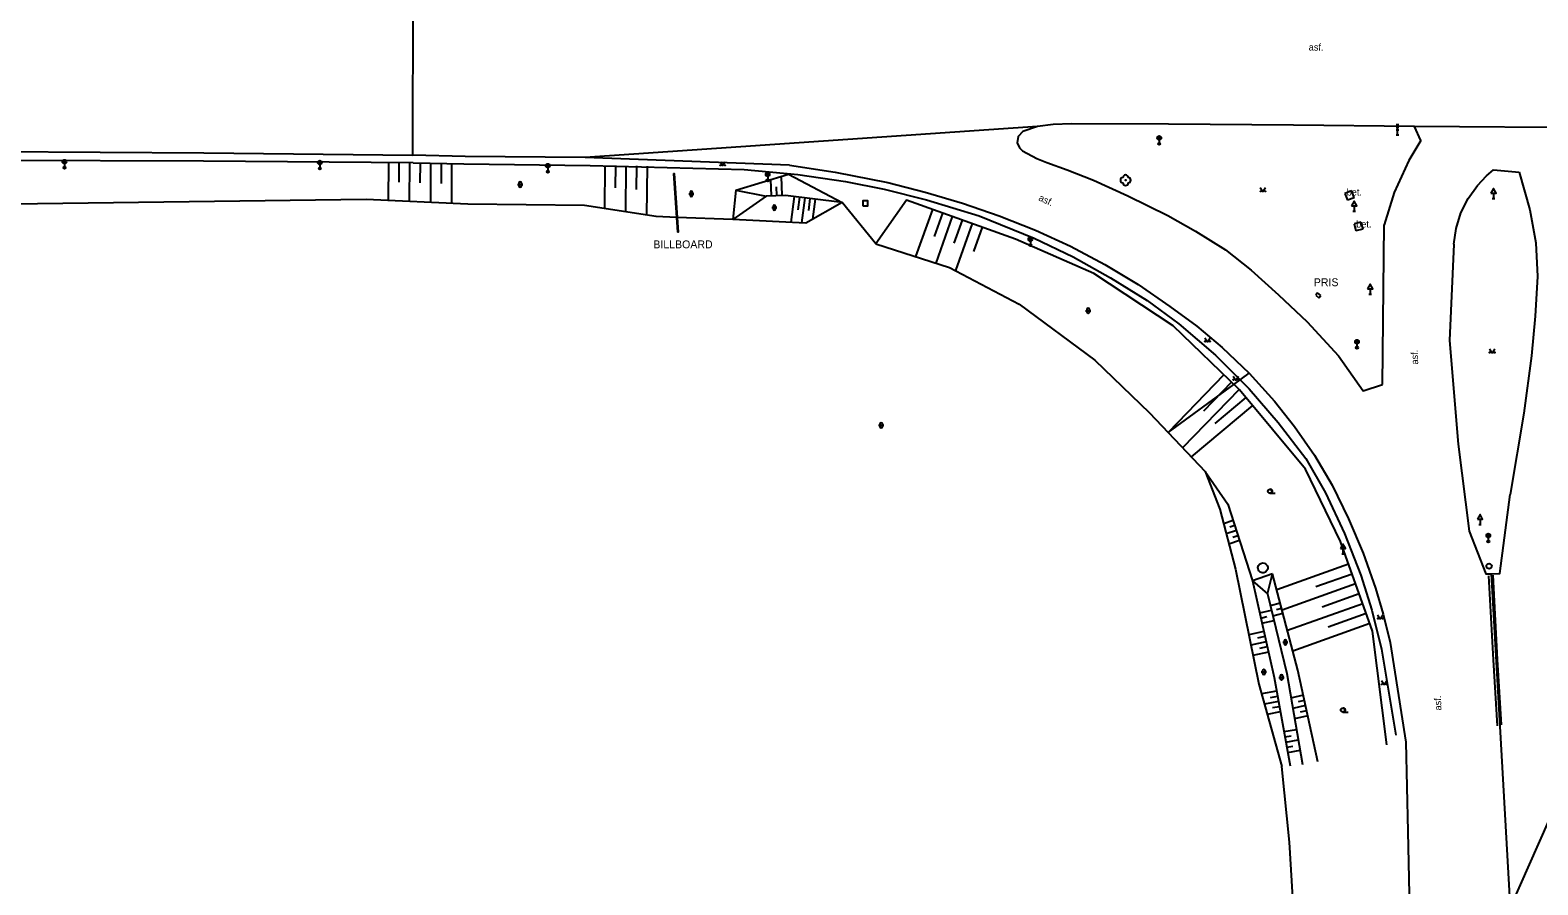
# Model space of a CAD drawing. Extents: x -602419 to -601554, y -1162937 to -1162362.
# Drawn here: x -602176 to -602032.9, y -1162797.2 to -1162716.1 of the extents above; entities that cross this region are included whole.
import ezdxf

# ---------------------------------------------------------------- set-up
doc = ezdxf.new("R2010")
doc.units = 0
doc.layers.add('Podklad', color=7, linetype='Continuous')

msp = doc.modelspace()

# ---------------------------------------------------------------- linework, layer by layer
at = {"layer": 'Podklad'}
for p, q in [((-602046.325, -1162725.03), (-602046.075, -1162725.03)), ((-602046.325, -1162725.28), (-602046.075, -1162725.28)), ((-602046.325, -1162725.53), (-602046.075, -1162725.53)), ((-602046.2, -1162726.03), (-602046.2, -1162725.03)), ((-602068.9525, -1162726.44), (-602068.6875, -1162726.175)), ((-602068.9525, -1162726.175), (-602068.6875, -1162726.44)), ((-602068.82, -1162726.495), (-602068.82, -1162726.87)), ((-602046.325, -1162726.03), (-602046.075, -1162726.03)), ((-602172.8925, -1162728.7), (-602172.6275, -1162728.435)), ((-602172.8925, -1162728.435), (-602172.6275, -1162728.7)), ((-602148.6525, -1162728.78), (-602148.3875, -1162728.515)), ((-602148.6525, -1162728.515), (-602148.3875, -1162728.78)), ((-602172.76, -1162728.755), (-602172.76, -1162729.13)), ((-602148.52, -1162728.835), (-602148.52, -1162729.21)), ((-602127.0025, -1162729.08), (-602126.7375, -1162728.815)), ((-602127.0025, -1162728.815), (-602126.7375, -1162729.08)), ((-602126.87, -1162729.135), (-602126.87, -1162729.51)), ((-602106.1225, -1162729.91), (-602105.8575, -1162729.645)), ((-602106.1225, -1162729.645), (-602105.8575, -1162729.91)), ((-602105.99, -1162729.965), (-602105.99, -1162730.34)), ((-602129.753, -1162730.738), (-602129.253, -1162730.738)), ((-602129.628, -1162730.613), (-602129.628, -1162730.863)), ((-602129.378, -1162730.613), (-602129.378, -1162730.863)), ((-602113.368, -1162731.493), (-602113.368, -1162731.743)), ((-602113.118, -1162731.493), (-602113.118, -1162731.743)), ((-602037.09, -1162731.551), (-602037.09, -1162732.06)), ((-602113.493, -1162731.618), (-602112.993, -1162731.618)), ((-602105.613, -1162732.928), (-602105.113, -1162732.928)), ((-602105.488, -1162732.803), (-602105.488, -1162733.053)), ((-602105.238, -1162732.803), (-602105.238, -1162733.053)), ((-602050.32, -1162732.741), (-602050.32, -1162733.25)), ((-602037.215, -1162732.06), (-602036.965, -1162732.06)), ((-602050.445, -1162733.25), (-602050.195, -1162733.25)), ((-602081.1825, -1162736.06), (-602080.9175, -1162735.795)), ((-602081.1825, -1162735.795), (-602080.9175, -1162736.06)), ((-602081.05, -1162736.115), (-602081.05, -1162736.49)), ((-602048.915, -1162741.14), (-602048.665, -1162741.14)), ((-602048.79, -1162740.631), (-602048.79, -1162741.14)), ((-602075.813, -1162742.7179), (-602075.313, -1162742.7179)), ((-602075.688, -1162742.5929), (-602075.688, -1162742.8429)), ((-602075.438, -1162742.5929), (-602075.438, -1162742.8429)), ((-602050.1725, -1162745.8), (-602049.9075, -1162745.535)), ((-602050.1725, -1162745.535), (-602049.9075, -1162745.8)), ((-602050.04, -1162745.855), (-602050.04, -1162746.23)), ((-602095.4729, -1162753.598), (-602094.9729, -1162753.598)), ((-602095.3479, -1162753.473), (-602095.3479, -1162753.723)), ((-602095.0979, -1162753.473), (-602095.0979, -1162753.723)), ((-602058.31, -1162760.0475), (-602057.81, -1162760.0475)), ((-602038.485, -1162763.02), (-602038.235, -1162763.02)), ((-602038.36, -1162762.511), (-602038.36, -1162763.02)), ((-602037.7025, -1162764.2), (-602037.4375, -1162763.935)), ((-602037.7025, -1162763.935), (-602037.4375, -1162764.2)), ((-602037.57, -1162764.255), (-602037.57, -1162764.63)), ((-602051.495, -1162765.82), (-602051.245, -1162765.82)), ((-602051.37, -1162765.311), (-602051.37, -1162765.82)), ((-602057.093, -1162774.208), (-602056.593, -1162774.208)), ((-602056.968, -1162774.083), (-602056.968, -1162774.333)), ((-602056.718, -1162774.083), (-602056.718, -1162774.333)), ((-602059.133, -1162777.018), (-602058.633, -1162777.018)), ((-602059.008, -1162776.893), (-602059.008, -1162777.143)), ((-602058.758, -1162776.893), (-602058.758, -1162777.143)), ((-602057.463, -1162777.538), (-602056.963, -1162777.538)), ((-602057.338, -1162777.413), (-602057.338, -1162777.663)), ((-602057.088, -1162777.413), (-602057.088, -1162777.663)), ((-602051.39, -1162780.8275), (-602050.89, -1162780.8275))]:
    msp.add_line(p, q, dxfattribs=at)
for points in [[(-602139.68, -1162727.96), (-602139.6599, -1162712.6)], [(-602080.37, -1162725.23), (-602123.31, -1162728.1599)], [(-602077.15, -1162724.96), (-602078.9, -1162725.04), (-602080.37, -1162725.23), (-602081.78, -1162725.7), (-602082.2, -1162726.1599), (-602082.3, -1162726.77), (-602082.08, -1162727.25), (-602081.8, -1162727.54), (-602080.44, -1162728.27), (-602079.5, -1162728.65), (-602077.55, -1162729.33), (-602075.05, -1162730.32), (-602071.79, -1162731.8), (-602068.01, -1162733.69), (-602065.38, -1162735.1599), (-602062.51, -1162736.94), (-602060.08, -1162738.88), (-602057.48, -1162741.21), (-602054.78, -1162743.76), (-602051.81, -1162746.99)], [(-602067.94, -1162725), (-602077.15, -1162724.96)], [(-602043.99, -1162726.56), (-602044.59, -1162725.23), (-602056.07, -1162725.11), (-602067.94, -1162725)], [(-602027.4699, -1162725.35), (-602044.59, -1162725.23)], [(-602043.99, -1162726.56), (-602045.11, -1162728.46), (-602046.5, -1162731.5), (-602047.46, -1162734.56)], [(-602290.76, -1162729.56), (-602288.95, -1162728.38), (-602287.33, -1162727.43), (-602277.51, -1162727.31), (-602258.33, -1162727.63), (-602239.28, -1162727.78), (-602238.73, -1162727.77), (-602220.01, -1162727.62), (-602199.48, -1162727.38), (-602179.24, -1162727.59), (-602159.54, -1162727.7199), (-602139.68, -1162727.96)], [(-602139.6599, -1162728.68), (-602159.55, -1162728.53), (-602179.18, -1162728.45), (-602199.58, -1162728.34), (-602219.92, -1162728.24), (-602239.38, -1162728.28), (-602258.36, -1162728.14), (-602277.52, -1162727.96), (-602285.31, -1162727.92), (-602288.32, -1162728.61), (-602290.4, -1162729.67)], [(-602142, -1162728.6599), (-602142.02, -1162732.25)], [(-602141, -1162728.67), (-602141.01, -1162730.52)], [(-602140, -1162728.68), (-602140.02, -1162732.35)], [(-602123.31, -1162728.1599), (-602134.71, -1162728.08), (-602139.68, -1162727.96)], [(-602139.6599, -1162728.68), (-602134.83, -1162728.78), (-602122.84, -1162728.92)], [(-602139, -1162728.69), (-602139.01, -1162730.58)], [(-602138, -1162728.71), (-602138.02, -1162732.44)], [(-602103.93, -1162728.9099), (-602123.31, -1162728.1599)], [(-602110.52, -1162728.565), (-602110.27, -1162728.94), (-602110.02, -1162728.565)], [(-602137, -1162728.74), (-602137.01, -1162730.63)], [(-602136, -1162728.76), (-602136.02, -1162732.54)], [(-602122.84, -1162728.92), (-602108.24, -1162729.32)], [(-602121.45, -1162728.93), (-602121.5, -1162733.03)], [(-602120.45, -1162728.94), (-602120.48, -1162731.06)], [(-602119.45, -1162728.95), (-602119.5, -1162733.33)], [(-602118.45, -1162728.9699), (-602118.48, -1162731.2199)], [(-602117.45, -1162728.98), (-602117.51, -1162733.64)], [(-602114.94, -1162729.68), (-602114.66, -1162733.85)], [(-602114.94, -1162729.68), (-602114.86, -1162729.68), (-602114.59, -1162733.85)], [(-602109.01, -1162731.27), (-602104.03, -1162729.76), (-602098.9099, -1162732.44)], [(-602108.24, -1162729.32), (-602103.12, -1162729.77), (-602098.6, -1162730.44), (-602094.92, -1162731.18), (-602090.9, -1162732.18), (-602085.9099, -1162733.71), (-602080.68, -1162735.83), (-602077, -1162737.59), (-602073.44, -1162739.59), (-602069.9699, -1162741.75), (-602066.94, -1162743.9699), (-602063.49, -1162746.93), (-602060.28, -1162750.14), (-602057.51, -1162753.32), (-602054.9099, -1162756.76), (-602053.03, -1162760.01), (-602051.23, -1162763.87), (-602049.6599, -1162767.82), (-602048.63, -1162771.14), (-602047.7199, -1162774.85)], [(-602104.62, -1162731.77), (-602104.69, -1162729.96)], [(-602103.93, -1162728.9099), (-602099.59, -1162729.55), (-602094.6, -1162730.55), (-602091.03, -1162731.45), (-602087.49, -1162732.49), (-602084.01, -1162733.7), (-602080.58, -1162735.06), (-602077.23, -1162736.59), (-602073.98, -1162738.32), (-602070.82, -1162740.2199), (-602067.8, -1162742.33), (-602065.26, -1162744.18), (-602062.85, -1162746.2), (-602060.27, -1162748.6599), (-602057.88, -1162751.31), (-602055.96, -1162753.71), (-602054.08, -1162756.43), (-602052.4, -1162759.29), (-602050.85, -1162762.4699), (-602049.45, -1162765.73), (-602048.27, -1162769.06), (-602047.56, -1162771.54), (-602046.89, -1162774.23)], [(-602040.86, -1162736.4099), (-602040.61, -1162734.9), (-602040.17, -1162733.43), (-602039.49, -1162732.07), (-602038.6, -1162730.82), (-602037.74, -1162729.9), (-602037.09, -1162729.33)], [(-602037.09, -1162729.33), (-602034.64, -1162729.56)], [(-602034.64, -1162729.56), (-602033.62, -1162733.13), (-602033.05, -1162736.28), (-602032.89, -1162739.48), (-602033.13, -1162743.24), (-602033.46, -1162747), (-602034.19, -1162752.44), (-602035.51, -1162760.1599)], [(-602109.01, -1162731.27), (-602109.3, -1162734.06)], [(-602109.01, -1162731.27), (-602106.14, -1162731.83)], [(-602105.62, -1162731.81), (-602105.68, -1162730.26)], [(-602105.12, -1162731.79), (-602105.1599, -1162730.95)], [(-602059.2199, -1162731.025), (-602058.9699, -1162731.4), (-602058.7199, -1162731.025)], [(-602050.54, -1162731.32), (-602051.2, -1162731.59)], [(-602050.3, -1162732.01), (-602050.54, -1162731.32)], [(-602144.13, -1162732.15), (-602204.1599, -1162732.95)], [(-602114.66, -1162733.85), (-602116.58, -1162733.77), (-602123.4, -1162732.74), (-602134.4699, -1162732.61), (-602144.13, -1162732.15)], [(-602106.14, -1162731.83), (-602109.3, -1162734.06)], [(-602098.9099, -1162732.44), (-602102.38, -1162734.39), (-602109.3, -1162734.06)], [(-602098.9099, -1162732.44), (-602104.3, -1162731.76), (-602106.14, -1162731.83)], [(-602103.4699, -1162731.86), (-602103.78, -1162734.32)], [(-602102.98, -1162731.93), (-602103.13, -1162733.14)], [(-602102.48, -1162731.99), (-602102.78, -1162734.37)], [(-602101.98, -1162732.05), (-602102.13, -1162733.19)], [(-602101.49, -1162732.11), (-602101.73, -1162734.02)], [(-602095.74, -1162736.35), (-602098.9099, -1162732.44)], [(-602047.2, -1162783.93), (-602048.56, -1162773.14), (-602051.61, -1162764.63), (-602054.93, -1162757.75), (-602061.21, -1162750.24), (-602067.5, -1162744.14), (-602075.02, -1162739.19), (-602082.46, -1162735.9099), (-602092.8, -1162732.23), (-602095.74, -1162736.35)], [(-602051.2, -1162731.59), (-602050.94, -1162732.23)], [(-602050.3, -1162732.01), (-602050.94, -1162732.23)], [(-602114.66, -1162733.85), (-602114.57, -1162735.26)], [(-602114.59, -1162733.85), (-602114.66, -1162733.85)], [(-602109.3, -1162734.06), (-602114.59, -1162733.85)], [(-602114.59, -1162733.85), (-602114.5, -1162735.25), (-602114.57, -1162735.26)], [(-602090.35, -1162733.1), (-602091.95, -1162737.57)], [(-602089.4099, -1162733.44), (-602090.2, -1162735.6599)], [(-602088.4699, -1162733.77), (-602090.04, -1162738.19)], [(-602087.53, -1162734.11), (-602088.31, -1162736.3)], [(-602086.58, -1162734.44), (-602088.17, -1162738.9)], [(-602049.66, -1162734.3), (-602050.31, -1162734.47)], [(-602049.66, -1162734.3), (-602049.5, -1162734.96)], [(-602085.64, -1162734.78), (-602086.46, -1162737.08)], [(-602050.31, -1162734.47), (-602050.15, -1162735.12)], [(-602049.5, -1162734.96), (-602050.15, -1162735.12)], [(-602047.62, -1162749.7199), (-602047.46, -1162734.56)], [(-602095.74, -1162736.35), (-602088.7199, -1162738.61), (-602082.1, -1162742.11), (-602074.93, -1162747.42), (-602069.75, -1162752.4099), (-602067.9719, -1162754.2819), (-602064.45, -1162757.99)], [(-602040.86, -1162736.4099), (-602041.26, -1162745.55), (-602040.44, -1162755.38), (-602039.39, -1162763.65), (-602037.82, -1162767.7), (-602037.3, -1162767.69)], [(-602053.78, -1162741.02), (-602053.96, -1162741.24)], [(-602053.96, -1162741.24), (-602053.65, -1162741.5)], [(-602053.47, -1162741.28), (-602053.78, -1162741.02)], [(-602053.65, -1162741.5), (-602053.47, -1162741.28)], [(-602064.48, -1162745.2849), (-602064.23, -1162745.6599), (-602063.98, -1162745.2849)], [(-602051.81, -1162746.99), (-602049.45, -1162750.32), (-602047.62, -1162749.7199)], [(-602037.46, -1162746.335), (-602037.21, -1162746.71), (-602036.96, -1162746.335)], [(-602067.9719, -1162754.2819), (-602061.7359, -1162749.73), (-602060.27, -1162748.6599)], [(-602062.68, -1162748.81), (-602067.9699, -1162754.28)], [(-602061.96, -1162749.51), (-602064.62, -1162752.26)], [(-602061.8, -1162748.925), (-602061.55, -1162749.3), (-602061.3, -1162748.925)], [(-602061.24, -1162750.2), (-602066.6, -1162755.73)], [(-602060.6, -1162750.9699), (-602063.53, -1162753.42)], [(-602059.96, -1162751.73), (-602065.78, -1162756.59)], [(-602064.45, -1162757.99), (-602063.06, -1162761.55), (-602061.59, -1162767.27), (-602059.37, -1162778.17), (-602057.17, -1162785.99)], [(-602064.45, -1162757.99), (-602062.3, -1162761.08), (-602059.96, -1162768.37)], [(-602037.3, -1162767.69), (-602036.4699, -1162767.68), (-602035.51, -1162760.1599)], [(-602061.8, -1162762.65), (-602062.71, -1162762.94)], [(-602061.49, -1162763.6), (-602062.46, -1162763.9099)], [(-602061.64, -1162763.12), (-602062.11, -1162763.27)], [(-602061.34, -1162764.08), (-602061.84, -1162764.24)], [(-602061.18, -1162764.55), (-602062.21, -1162764.88)], [(-602059.44, -1162767.09), (-602059.4, -1162766.92)], [(-602059.43, -1162767.27), (-602059.44, -1162767.09)], [(-602059.35, -1162767.42), (-602059.43, -1162767.27)], [(-602059.4, -1162766.92), (-602059.3, -1162766.78)], [(-602059.3, -1162766.78), (-602059.17, -1162766.71)], [(-602059.17, -1162766.71), (-602059.01, -1162766.67)], [(-602059.01, -1162766.67), (-602058.83, -1162766.69)], [(-602058.83, -1162766.69), (-602058.68, -1162766.78)], [(-602058.68, -1162766.78), (-602058.56, -1162766.9)], [(-602058.52, -1162767.25), (-602058.59, -1162767.4)], [(-602058.56, -1162766.9), (-602058.52, -1162767.07)], [(-602058.52, -1162767.07), (-602058.52, -1162767.25)], [(-602050.84, -1162766.78), (-602057.6599, -1162769.2199)], [(-602058.06, -1162767.7), (-602059.96, -1162768.37)], [(-602059.96, -1162768.37), (-602057.9099, -1162777.56), (-602056.39, -1162785.94)], [(-602059.96, -1162768.37), (-602058.53, -1162769.61)], [(-602059.2199, -1162767.54), (-602059.35, -1162767.42)], [(-602059.05, -1162767.6), (-602059.2199, -1162767.54)], [(-602058.88, -1162767.6), (-602059.05, -1162767.6)], [(-602058.7199, -1162767.53), (-602058.88, -1162767.6)], [(-602058.59, -1162767.4), (-602058.7199, -1162767.53)], [(-602058.53, -1162769.61), (-602058.06, -1162767.7)], [(-602053.76, -1162785.55), (-602055.6599, -1162776.85), (-602058.06, -1162767.7)], [(-602050.17, -1162768.6599), (-602057.15, -1162771.1599)], [(-602050.5, -1162767.7199), (-602053.96, -1162768.95)], [(-602036.71, -1162782.13), (-602037.09, -1162775.87), (-602037.51, -1162767.9)], [(-602037.3, -1162767.69), (-602035.49, -1162799.45)], [(-602037.13, -1162767.82), (-602036.74, -1162775.84), (-602036.36, -1162782.03)], [(-602058.53, -1162769.61), (-602056.71, -1162777.17), (-602055.2199, -1162785.82)], [(-602049.83, -1162769.6), (-602053.36, -1162770.87)], [(-602059.28, -1162771.4099), (-602058.15, -1162771.1599)], [(-602057.33, -1162770.5), (-602058.25, -1162770.75)], [(-602057.07, -1162771.4699), (-602058.02, -1162771.7199)], [(-602057.2, -1162770.99), (-602057.67, -1162771.11)], [(-602049.49, -1162770.54), (-602056.64, -1162773.1)], [(-602049.1599, -1162771.48), (-602052.77, -1162772.78)], [(-602048.08, -1162771.5949), (-602047.83, -1162771.9699), (-602047.58, -1162771.5949)], [(-602059.17, -1162771.9), (-602058.6, -1162771.77)], [(-602059.06, -1162772.38), (-602057.92, -1162772.13)], [(-602048.82, -1162772.42), (-602056.14, -1162775.05)], [(-602058.89, -1162773.17), (-602060.32, -1162773.49)], [(-602058.67, -1162774.15), (-602060.12, -1162774.4699)], [(-602058.78, -1162773.6599), (-602059.5, -1162773.82)], [(-602046.89, -1162774.23), (-602045.4, -1162783.7)], [(-602058.45, -1162775.13), (-602059.92, -1162775.45)], [(-602058.56, -1162774.64), (-602059.29, -1162774.8)], [(-602047.7199, -1162774.85), (-602046.34, -1162783.02)], [(-602047.7199, -1162777.8449), (-602047.4699, -1162778.2199), (-602047.2199, -1162777.8449)], [(-602057.67, -1162778.85), (-602059.1, -1162779.11)], [(-602057.5, -1162779.84), (-602058.83, -1162780.08)], [(-602057.59, -1162779.34), (-602058.28, -1162779.4699)], [(-602055.14, -1162779.24), (-602056.31, -1162779.5)], [(-602054.92, -1162780.2199), (-602056.14, -1162780.48)], [(-602055.03, -1162779.73), (-602055.63, -1162779.86)], [(-602057.32, -1162780.82), (-602058.56, -1162781.05)], [(-602057.4099, -1162780.33), (-602058.05, -1162780.44)], [(-602054.71, -1162781.2), (-602055.9699, -1162781.4699)], [(-602054.82, -1162780.71), (-602055.44, -1162780.84)], [(-602031.7134, -1162809.8201), (-602031.9571, -1162809.9481), (-602033.37, -1162810.6899), (-602035.49, -1162799.45), (-602027.29, -1162780.92)], [(-602056.98, -1162782.69), (-602055.79, -1162782.48)], [(-602056.89, -1162783.18), (-602056.3, -1162783.08)], [(-602056.8, -1162783.68), (-602055.62, -1162783.46)], [(-602056.71, -1162784.17), (-602056.12, -1162784.06)], [(-602056.62, -1162784.6599), (-602055.45, -1162784.45)], [(-602045.4, -1162783.7), (-602045.2, -1162792.17), (-602044.94, -1162805.54), (-602045.21, -1162828.9)], [(-602056.46, -1162793.18), (-602057.17, -1162785.99)], [(-602055.03, -1162816.83), (-602056.46, -1162793.18)]]:
    msp.add_lwpolyline(points, dxfattribs=at)
for points in [[(-602037.34, -1162731.551), (-602036.84, -1162731.551), (-602037.09, -1162731.118)], [(-602096.9699, -1162732.77), (-602096.4699, -1162732.77), (-602096.4699, -1162732.27), (-602096.9699, -1162732.27)], [(-602050.57, -1162732.741), (-602050.07, -1162732.741), (-602050.32, -1162732.308)], [(-602049.04, -1162740.631), (-602048.54, -1162740.631), (-602048.79, -1162740.198)], [(-602038.61, -1162762.511), (-602038.11, -1162762.511), (-602038.36, -1162762.078)], [(-602051.62, -1162765.311), (-602051.12, -1162765.311), (-602051.37, -1162764.878)]]:
    msp.add_lwpolyline(points, close=True, dxfattribs=at)
for centre, radius in [((-602068.82, -1162726.3075), 0.1875), ((-602068.82, -1162726.87), 0.1), ((-602068.82, -1162726.87), 0.0723), ((-602068.82, -1162726.87), 0.0438), ((-602172.76, -1162728.5675), 0.1875), ((-602148.52, -1162728.6475), 0.1875), ((-602172.76, -1162729.13), 0.1), ((-602172.76, -1162729.13), 0.0723), ((-602172.76, -1162729.13), 0.0438), ((-602148.52, -1162729.21), 0.1), ((-602148.52, -1162729.21), 0.0723), ((-602148.52, -1162729.21), 0.0438), ((-602126.87, -1162728.9475), 0.1875), ((-602126.87, -1162729.51), 0.1), ((-602126.87, -1162729.51), 0.0723), ((-602126.87, -1162729.51), 0.0438), ((-602110.4951, -1162728.9149), 0.025), ((-602110.0454, -1162728.9149), 0.025), ((-602105.99, -1162729.7775), 0.1875), ((-602105.99, -1162730.34), 0.1), ((-602105.99, -1162730.34), 0.0723), ((-602105.99, -1162730.34), 0.0438), ((-602072.01, -1162730.32), 0.025), ((-602059.195, -1162731.3749), 0.025), ((-602058.7453, -1162731.3749), 0.025), ((-602081.05, -1162735.9275), 0.1875), ((-602081.05, -1162736.49), 0.1), ((-602081.05, -1162736.49), 0.0723), ((-602081.05, -1162736.49), 0.0438), ((-602064.4551, -1162745.6348), 0.025), ((-602064.0054, -1162745.6348), 0.025), ((-602050.04, -1162745.6675), 0.1875), ((-602050.04, -1162746.23), 0.1), ((-602050.04, -1162746.23), 0.0723), ((-602050.04, -1162746.23), 0.0438), ((-602037.4351, -1162746.6849), 0.025), ((-602036.9854, -1162746.6849), 0.025), ((-602061.7751, -1162749.2749), 0.025), ((-602061.3254, -1162749.2749), 0.025), ((-602058.31, -1162759.8598), 0.1875), ((-602037.57, -1162764.0675), 0.1875), ((-602037.57, -1162764.63), 0.1), ((-602037.57, -1162764.63), 0.0723), ((-602037.57, -1162764.63), 0.0438), ((-602037.5, -1162766.98), 0.25), ((-602048.0551, -1162771.9448), 0.025), ((-602047.6054, -1162771.9448), 0.025), ((-602047.695, -1162778.1948), 0.025), ((-602047.2453, -1162778.1948), 0.025), ((-602051.39, -1162780.6398), 0.1875)]:
    msp.add_circle(centre, radius, dxfattribs=at)
for centre, radius, start, end in [((-602072.26, -1162730.32), 0.25, 90, 270), ((-602072.01, -1162730.07), 0.25, 0, 180), ((-602071.76, -1162730.32), 0.25, 270, 90), ((-602129.5029, -1162730.6131), 0.125, 0, 180), ((-602129.5029, -1162730.8631), 0.125, 180, 0), ((-602113.2428, -1162731.4932), 0.125, 0, 180), ((-602072.01, -1162730.57), 0.25, 180, 0), ((-602113.2428, -1162731.7432), 0.125, 180, 0), ((-602105.3628, -1162732.8031), 0.125, 0, 180), ((-602105.3628, -1162733.0531), 0.125, 180, 0), ((-602075.5628, -1162742.5931), 0.125, 0, 180), ((-602075.5628, -1162742.8431), 0.125, 180, 0), ((-602095.2228, -1162753.4732), 0.125, 0, 180), ((-602095.2228, -1162753.7232), 0.125, 180, 0), ((-602058.2475, -1162759.8598), 0.1875, 260.405931, 99.594069), ((-602056.8428, -1162774.0832), 0.125, 0, 180), ((-602056.8428, -1162774.3332), 0.125, 180, 0), ((-602058.8828, -1162776.8931), 0.125, 0, 180), ((-602058.8828, -1162777.1431), 0.125, 180, 0), ((-602057.2129, -1162777.4131), 0.125, 0, 180), ((-602057.2129, -1162777.6631), 0.125, 180, 0), ((-602051.3275, -1162780.6398), 0.1875, 260.405931, 99.594069)]:
    msp.add_arc(centre, radius, start, end, dxfattribs=at)

# ---------------------------------------------------------------- texts
for rotation, p in [(358.94, (-602054.63, -1162718)), (335.32, (-602080.33, -1162732.2199)), (91.5, (-602044.23, -1162747.82)), (92.15, (-602042.02, -1162780.67))]:
    msp.add_text('asf.', height=0.65, rotation=rotation, dxfattribs=at).set_placement(p)
for s, height, p in [('bet.', 0.65, (-602051.02, -1162731.78)), ('bet.', 0.65, (-602050.12, -1162734.82)), ('BILLBOARD', 0.75, (-602116.85, -1162736.79)), ('PRIS', 0.75, (-602054.14, -1162740.39))]:
    msp.add_text(s, height=height, dxfattribs=at).set_placement(p)

doc.saveas('drawing.dxf')
